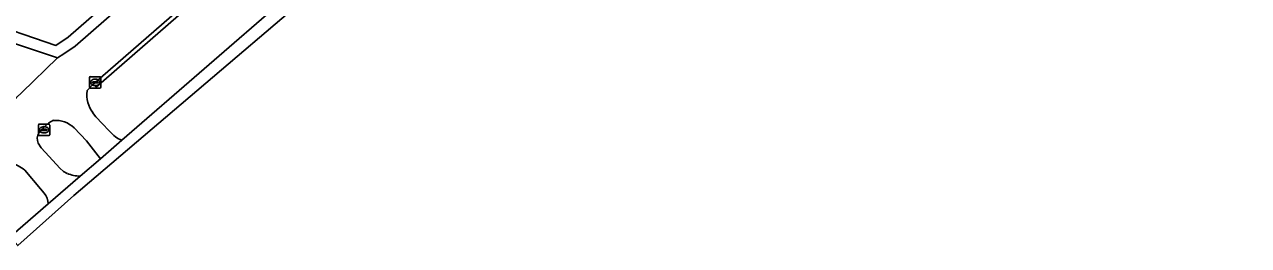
# Model space of a CAD drawing. Extents: x 155018 to 156648, y 383979 to 385733.
# Drawn here: x 156254.9 to 156362.6, y 384354.3 to 384373.7 of the extents above; entities that cross this region are included whole.
import ezdxf

# ---------------------------------------------------------------- set-up
doc = ezdxf.new("R2010")
doc.units = 0
for name, color, linetype in [('IMGEO_Berm_groen', 7, 'Continuous'), ('IMGEO_Fietspad_gesloten', 7, 'Continuous'), ('IMGEO_Fietspad_open', 7, 'Continuous'), ('IMGEO_Groenvoorziening', 7, 'Continuous'), ('IMGEO_Kolk', 7, 'Continuous'), ('IMGEO_Rijbaan_lokaal_gesloten', 7, 'Continuous')]:
    doc.layers.add(name, color=color, linetype=linetype)

msp = doc.modelspace()

# ---------------------------------------------------------------- linework, layer by layer
at = {"layer": 'IMGEO_Berm_groen'}
for points in [[(156356.72, 384458.59), (156284.16, 384394.55), (156281.22, 384392.15), (156258.76, 384372.59), (156257.67, 384371.86), (156250.99, 384374.12), (156248.9, 384374.96), (156247.64, 384375.56), (156246.12, 384376.33), (156243.19, 384378.03), (156240.62, 384379.79), (156239.27, 384380.84), (156238.76, 384379.95)], [(156251.72, 384372.78), (156257.82, 384370.76), (156258.37, 384371.13), (156259.36, 384371.79), (156359.1, 384458.65)], [(156352.37, 384447.92), (156279.96, 384384.99), (156280.21, 384384.73), (156261.2, 384368.2), (156260.94, 384368.45), (156260.4, 384367.86)], [(156263.47, 384363.55), (156285.2, 384382.36)], [(156257.47, 384365.28), (156257.06, 384365.05), (156256.69, 384364.74), (156256.32, 384364.37), (156256.2, 384364.21)], [(156260.9, 384365.96), (156261.18, 384365.6), (156261.77, 384364.96), (156262.33, 384364.38)], [(156259.8, 384360.37), (156261.58, 384361.91), (156260.35, 384363.48), (156259.27, 384364.62)], [(156256.1, 384363.28), (156256.36, 384362.88), (156257.08, 384362.1), (156258.02, 384361.07), (156258.34, 384360.8), (156258.67, 384360.6)], [(156252.86, 384361.36), (156250.25, 384359.1), (156253.66, 384355.05), (156256.99, 384357.94)], [(156256.65, 384358.89), (156256.32, 384359.27), (156254.93, 384360.91)]]:
    msp.add_lwpolyline(points, dxfattribs=at)
for centre, radius, start, end in [((156263.1, 384367.55), 2.71, 173.5427, 216.0274), ((156257.65, 384362.98), 2.3, 45.4802, 94.6251), ((156257.04, 384363.65), 1.01, 146.2678, 201.6312), ((156271.09, 384373.09), 12.36, 224.8163, 228.5263), ((156263.76, 384364.81), 1.3, 228.9041, 256.8216), ((156253.19, 384358.89), 2.66, 49.1431, 79.7017), ((156259.97, 384364.07), 3.7, 249.5313, 267.4392), ((156255.41, 384357.91), 1.58, 0.9401, 38.2607)]:
    msp.add_arc(centre, radius, start, end, dxfattribs=at)
at = {"layer": 'IMGEO_Fietspad_gesloten'}
for points in [[(156359.1, 384458.65), (156259.36, 384371.79), (156258.37, 384371.13), (156257.82, 384370.76), (156254.67, 384367.71), (156254.19, 384367.29), (156250.26, 384363.89), (156248.32, 384362.23)], [(156260.4, 384367.86), (156260.94, 384368.45), (156261.13, 384368.61), (156279.96, 384384.99), (156352.37, 384447.92)], [(156254.67, 384367.71), (156257.82, 384370.76), (156251.72, 384372.78)], [(156256.2, 384364.21), (156256.32, 384364.37), (156256.69, 384364.74), (156257.06, 384365.05), (156257.47, 384365.28)], [(156262.33, 384364.38), (156261.77, 384364.96), (156261.18, 384365.6), (156260.9, 384365.96)], [(156259.27, 384364.62), (156260.35, 384363.48), (156261.58, 384361.91)], [(156258.67, 384360.6), (156258.34, 384360.8), (156258.02, 384361.07), (156257.08, 384362.1), (156256.36, 384362.88), (156256.1, 384363.28)], [(156261.58, 384361.91), (156263.47, 384363.55)], [(156254.93, 384360.91), (156256.32, 384359.27), (156256.65, 384358.89)], [(156256.99, 384357.94), (156259.8, 384360.37)]]:
    msp.add_lwpolyline(points, dxfattribs=at)
for centre, radius, start, end in [((156263.1, 384367.55), 2.71, 173.5427, 216.0274), ((156257.65, 384362.98), 2.3, 45.4802, 94.6251), ((156257.04, 384363.65), 1.01, 146.2678, 201.6312), ((156271.09, 384373.09), 12.36, 224.8163, 228.5263), ((156263.76, 384364.81), 1.3, 228.9041, 256.8216), ((156253.19, 384358.89), 2.66, 49.1431, 79.7017), ((156259.97, 384364.07), 3.7, 249.5313, 267.4392), ((156255.41, 384357.91), 1.58, 0.9401, 38.2607)]:
    msp.add_arc(centre, radius, start, end, dxfattribs=at)
at = {"layer": 'IMGEO_Fietspad_open'}
msp.add_lwpolyline([(156280.21, 384384.73), (156279.96, 384384.99), (156261.13, 384368.61), (156260.94, 384368.45), (156261.2, 384368.2)], close=True, dxfattribs=at)
at = {"layer": 'IMGEO_Groenvoorziening'}
msp.add_lwpolyline([(156247.59, 384377.36), (156245.58, 384379.75), (156241.47, 384384.64), (156239.27, 384380.84), (156240.62, 384379.79), (156243.19, 384378.03), (156246.12, 384376.33), (156247.64, 384375.56), (156248.9, 384374.96), (156250.99, 384374.12), (156257.67, 384371.86), (156258.76, 384372.59), (156281.22, 384392.15), (156265.83, 384379.59), (156261.29, 384376.96)], dxfattribs=at)
at = {"layer": 'IMGEO_Kolk'}
for p, q in [((156260.63, 384368.19), (156260.63, 384369.04)), ((156260.7, 384369.11), (156261.55, 384369.11)), ((156260.88, 384368.61), (156260.88, 384368.62)), ((156261.32, 384368.57), (156260.92, 384368.57)), ((156260.93, 384368.66), (156261.33, 384368.66)), ((156261.11, 384368.89), (156261.14, 384368.89)), ((156261.37, 384368.62), (156261.37, 384368.61)), ((156261.63, 384369.04), (156261.63, 384368.19)), ((156261.55, 384368.11), (156260.7, 384368.11)), ((156261.14, 384368.33), (156261.11, 384368.33)), ((156256.13, 384364.02), (156256.13, 384364.87)), ((156256.2, 384364.95), (156257.05, 384364.95)), ((156256.38, 384364.44), (156256.38, 384364.45)), ((156256.82, 384364.4), (156256.42, 384364.4)), ((156256.43, 384364.49), (156256.82, 384364.49)), ((156256.61, 384364.73), (156256.64, 384364.73)), ((156256.64, 384364.17), (156256.61, 384364.17)), ((156256.87, 384364.45), (156256.87, 384364.44)), ((156257.13, 384364.87), (156257.13, 384364.02)), ((156257.05, 384363.95), (156256.2, 384363.95))]:
    msp.add_line(p, q, dxfattribs=at)
for points in [[(156260.63, 384368.19), (156260.63, 384369.04)], [(156260.7, 384369.11), (156261.55, 384369.11)], [(156261.63, 384369.04), (156261.63, 384368.19)], [(156261.55, 384368.11), (156260.7, 384368.11)], [(156256.13, 384364.02), (156256.13, 384364.87)], [(156256.2, 384364.95), (156257.05, 384364.95)], [(156257.13, 384364.87), (156257.13, 384364.02)], [(156257.05, 384363.95), (156256.2, 384363.95)]]:
    msp.add_lwpolyline(points, dxfattribs=at)
for centre, radius, start, end in [((156260.7, 384369.04), 0.0765, 91.552, 178.448), ((156260.7, 384369.04), 0.0765, 91.552, 178.448), ((156260.93, 384368.62), 0.0403, 85.8775, 175.7526), ((156260.92, 384368.61), 0.0366, 178.938, 274.7102), ((156261.33, 384368.61), 0.043, 264.8664, 352.4533), ((156261.33, 384368.62), 0.0386, 1.7309, 96.639), ((156261.55, 384369.04), 0.0765, 1.552, 88.448), ((156261.55, 384369.04), 0.0765, 1.552, 88.448), ((156260.7, 384368.19), 0.0765, 181.552, 268.448), ((156260.7, 384368.19), 0.0765, 181.552, 268.448), ((156261.55, 384368.19), 0.0765, 271.552, 358.448), ((156261.55, 384368.19), 0.0765, 271.552, 358.448), ((156256.2, 384364.87), 0.0765, 91.552, 178.448), ((156256.2, 384364.87), 0.0765, 91.552, 178.448), ((156256.42, 384364.45), 0.0403, 85.8775, 175.7526), ((156256.42, 384364.44), 0.0366, 178.938, 274.7102), ((156256.83, 384364.45), 0.0386, 1.7309, 96.639), ((156256.83, 384364.45), 0.043, 264.8664, 352.4533), ((156257.05, 384364.87), 0.0765, 1.552, 88.448), ((156257.05, 384364.87), 0.0765, 1.552, 88.448), ((156256.2, 384364.02), 0.0765, 181.552, 268.448), ((156256.2, 384364.02), 0.0765, 181.552, 268.448), ((156257.05, 384364.02), 0.0765, 271.552, 358.448), ((156257.05, 384364.02), 0.0765, 271.552, 358.448)]:
    msp.add_arc(centre, radius, start, end, dxfattribs=at)
for centre, major_axis, ratio, start_param, end_param in [((156261.11, 384368.61), (-0.387, 0.002), 0.722429, 4.712389, 7.853982), ((156261.14, 384368.61), (-0.39, 0.002), 0.717154, 1.570796, 4.712389), ((156256.61, 384364.45), (-0.387, 0.002), 0.722429, 4.712389, 7.853982), ((156256.64, 384364.45), (-0.39, 0.002), 0.717154, 1.570796, 4.712389)]:
    msp.add_ellipse(centre, major_axis=major_axis, ratio=ratio, start_param=start_param, end_param=end_param, dxfattribs=at)
at = {"layer": 'IMGEO_Rijbaan_lokaal_gesloten'}
msp.add_lwpolyline([(156303.29, 384396.15), (156340.89, 384428.13), (156340.89, 384428.13), (156340.3, 384428.82), (156342.57, 384430.77), (156343.17, 384430.06), (156362.56, 384446.56), (156361.03, 384448.32), (156359.15, 384446.68), (156285.2, 384382.36), (156263.47, 384363.55), (156261.58, 384361.91), (156259.8, 384360.37), (156256.99, 384357.94), (156253.66, 384355.05), (156254.32, 384354.29), (156254.32, 384354.29), (156259.24, 384358.68), (156290.52, 384385.28), (156301.02, 384394.21), (156301.02, 384394.21), (156300.81, 384394.46), (156303.11, 384396.37)], close=True, dxfattribs=at)

doc.saveas('drawing.dxf')
